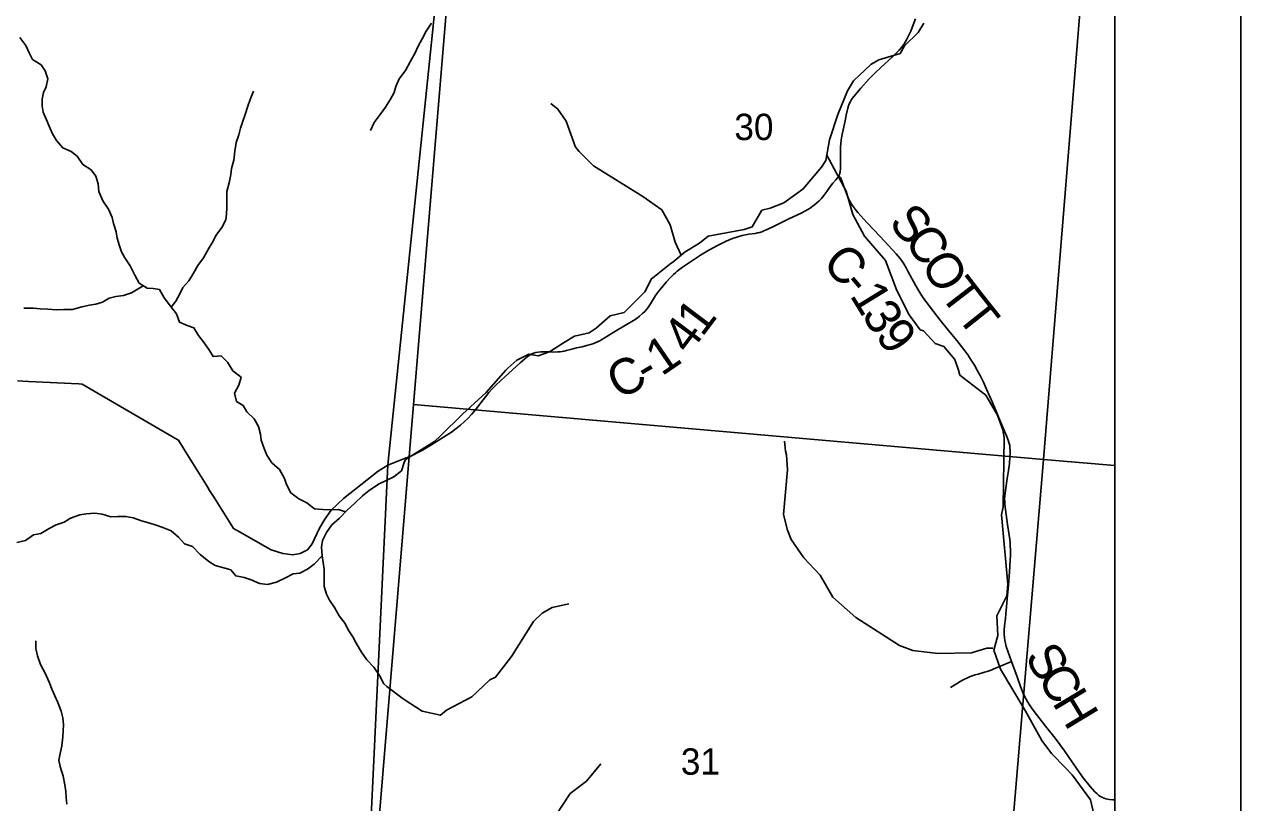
# Model space of a CAD drawing. Extents: x 0 to 42, y 0 to 22.
# Drawn here: x 8.033 to 9, y 17.205 to 17.823 of the extents above; entities that cross this region are included whole.
import ezdxf

# ---------------------------------------------------------------- set-up
doc = ezdxf.new("R2010")
doc.units = 0
for name, color, linetype in [('GM_X_County_Road', 7, 'Continuous'), ('GM_X_County_Road_Text', 7, 'Continuous'), ('GM_X_Minor_River', 7, 'Continuous'), ('GM_X_Section', 7, 'Continuous'), ('GM_X_Section_Text', 7, 'Continuous'), ('GM_X_Township', 7, 'Continuous'), ('GM_X_Township_Road', 7, 'Continuous'), ('GM_X_Unincorporated', 7, 'Continuous'), ('SH_Cut_Line', 7, 'Continuous'), ('SH_Data', 7, 'Continuous')]:
    doc.layers.add(name, color=color, linetype=linetype)

msp = doc.modelspace()

# ---------------------------------------------------------------- linework, layer by layer
at = {"layer": 'GM_X_County_Road'}
for points in [[(8.32243, 17.47275), (8.33682, 17.47855), (8.3397, 17.4797), (8.34262, 17.481), (8.34625, 17.48278), (8.34999, 17.48475), (8.3566, 17.48873), (8.36452, 17.49364), (8.37285, 17.49906), (8.37664, 17.50174), (8.38004, 17.50442), (8.38306, 17.50708), (8.38594, 17.50989), (8.38886, 17.51309), (8.39163, 17.51643), (8.39982, 17.52699), (8.40261, 17.53034), (8.4055, 17.5336), (8.40848, 17.53663), (8.41525, 17.54299), (8.42736, 17.5541), (8.43111, 17.55731), (8.43293, 17.55881), (8.43451, 17.55984), (8.43628, 17.56081), (8.43805, 17.56161), (8.43981, 17.56213), (8.44179, 17.56248), (8.44384, 17.56265), (8.44718, 17.56276), (8.45022, 17.56272), (8.45341, 17.56261), (8.45741, 17.56268), (8.4592, 17.56279), (8.46083, 17.563), (8.46257, 17.56331), (8.46433, 17.56376), (8.46846, 17.5649), (8.47236, 17.56584), (8.47673, 17.56685), (8.48133, 17.56799), (8.48342, 17.56858), (8.48529, 17.56921), (8.48703, 17.5699), (8.48886, 17.5707), (8.49074, 17.57163), (8.49242, 17.57258), (8.49432, 17.57364), (8.49853, 17.57628), (8.50546, 17.58044), (8.51292, 17.58494), (8.51761, 17.58776), (8.52046, 17.5896), (8.52242, 17.59108), (8.52472, 17.59314), (8.52674, 17.59511), (8.5279, 17.59645), (8.52887, 17.5977), (8.53095, 17.6008), (8.53345, 17.60501), (8.53502, 17.60741), (8.53655, 17.60958), (8.5383, 17.6118), (8.54017, 17.61401), (8.54361, 17.61803), (8.54672, 17.6215), (8.54933, 17.62419), (8.55079, 17.62558), (8.55236, 17.62689), (8.55659, 17.63007), (8.56121, 17.63324), (8.56612, 17.63651), (8.57081, 17.63954), (8.57735, 17.64368), (8.58417, 17.64731), (8.5912, 17.6506), (8.59629, 17.65277), (8.59874, 17.65369), (8.60114, 17.65453), (8.60383, 17.65522), (8.60654, 17.65579), (8.60905, 17.65615), (8.61409, 17.65689), (8.61608, 17.65721), (8.61779, 17.65763), (8.61955, 17.65818), (8.62107, 17.65878), (8.62436, 17.66017), (8.62819, 17.66202), (8.63448, 17.66521), (8.64105, 17.66845), (8.65066, 17.67292), (8.65365, 17.67441), (8.656, 17.67583), (8.65781, 17.67701), (8.6595, 17.67816), (8.66139, 17.67954), (8.66332, 17.68114), (8.66498, 17.68267), (8.66671, 17.68442), (8.66783, 17.68572), (8.66889, 17.68702), (8.67104, 17.69004), (8.67333, 17.69338), (8.67594, 17.69685), (8.67818, 17.69947), (8.67966, 17.70104), (8.68036, 17.70201), (8.68071, 17.70269), (8.68122, 17.70375), (8.68149, 17.70465), (8.68167, 17.70545), (8.68181, 17.70635), (8.68191, 17.70808), (8.68198, 17.71051), (8.68205, 17.71412), (8.68196, 17.72306), (8.68204, 17.72572), (8.6822, 17.72804), (8.68252, 17.73114), (8.68273, 17.73261), (8.68301, 17.73405), (8.68357, 17.73678), (8.68568, 17.74635), (8.68657, 17.75083), (8.68782, 17.75643), (8.68837, 17.75827), (8.68897, 17.75976), (8.68985, 17.76161), (8.69083, 17.76318), (8.69258, 17.76554), (8.69818, 17.77215), (8.7048, 17.7796), (8.70955, 17.7844), (8.71408, 17.78875), (8.72326, 17.79704), (8.72636, 17.80007), (8.72864, 17.80252), (8.73054, 17.80467), (8.73224, 17.80688), (8.73342, 17.80872), (8.73446, 17.81056), (8.73554, 17.81264), (8.73662, 17.81497), (8.73778, 17.81751), (8.73894, 17.82041), (8.7415, 17.82735)], [(8.68071, 17.70269), (8.68141, 17.70184), (8.68194, 17.70116), (8.68263, 17.69984), (8.68319, 17.69852), (8.68439, 17.6949), (8.68679, 17.6885), (8.68823, 17.6851), (8.68953, 17.6824), (8.69075, 17.68021), (8.6921, 17.67813), (8.69366, 17.67605), (8.69574, 17.67355), (8.70284, 17.66563), (8.71343, 17.65449), (8.72619, 17.64052), (8.72781, 17.63877), (8.72915, 17.6372), (8.73072, 17.63516), (8.73238, 17.63257), (8.7341, 17.62961), (8.73585, 17.62633), (8.74163, 17.61569), (8.74418, 17.61117), (8.74667, 17.60714), (8.74908, 17.60372), (8.75102, 17.60113), (8.75321, 17.59836), (8.76125, 17.58791), (8.76787, 17.57986), (8.77452, 17.57168), (8.77998, 17.5646), (8.78312, 17.5603), (8.7859, 17.55623), (8.78853, 17.55207), (8.79098, 17.54777), (8.79325, 17.54347), (8.79565, 17.53866), (8.79806, 17.53325), (8.80273, 17.52262), (8.80604, 17.51483), (8.80998, 17.50536), (8.81391, 17.49607), (8.81524, 17.49262), (8.81586, 17.49082), (8.81628, 17.48919), (8.81645, 17.48825), (8.81659, 17.48728), (8.81669, 17.48606), (8.81677, 17.48478), (8.81682, 17.4821), (8.81669, 17.4792), (8.81622, 17.47404), (8.81555, 17.4685), (8.81458, 17.46205), (8.81335, 17.45445), (8.81284, 17.45061), (8.81256, 17.44825), (8.81243, 17.44599), (8.81247, 17.44368), (8.81261, 17.44164), (8.81284, 17.43933), (8.81424, 17.4297), (8.81481, 17.42573), (8.81557, 17.42056), (8.81608, 17.41681), (8.81645, 17.4139), (8.81673, 17.41098), (8.81691, 17.40798), (8.817, 17.40609), (8.817, 17.40403), (8.817, 17.40095), (8.81682, 17.39739), (8.8162, 17.38805), (8.8154, 17.37739), (8.81455, 17.36663), (8.81403, 17.36024), (8.81349, 17.35469), (8.81307, 17.35099), (8.81243, 17.34511), (8.8122, 17.34169), (8.81218, 17.33857), (8.81238, 17.33545), (8.81266, 17.33334), (8.81307, 17.33125), (8.81372, 17.32872), (8.81495, 17.32485), (8.81654, 17.32041), (8.81789, 17.31667), (8.82234, 17.30451), (8.82506, 17.29689), (8.82691, 17.29227), (8.82862, 17.28859), (8.82972, 17.28633), (8.83088, 17.28435), (8.83222, 17.28222), (8.8337, 17.28005), (8.83513, 17.27806), (8.84496, 17.26548), (8.85257, 17.25591), (8.85636, 17.25078), (8.85996, 17.24574), (8.86984, 17.23139), (8.87485, 17.22447), (8.88036, 17.21753), (8.88419, 17.21314), (8.88586, 17.21157), (8.88729, 17.21041), (8.88863, 17.20953), (8.89011, 17.20879), (8.89154, 17.20819), (8.89293, 17.20777), (8.89437, 17.20741), (8.89575, 17.20717), (8.89848, 17.20694), (8.9, 17.20689)], [(8.02792, 17.53966), (8.03681, 17.53923), (8.07675, 17.53729), (8.0795, 17.53715), (8.08575, 17.5335), (8.15482, 17.49319), (8.1559, 17.49255), (8.16052, 17.48513), (8.17903, 17.45544), (8.18074, 17.45269), (8.18432, 17.44696), (8.19755, 17.42576), (8.1997, 17.42232), (8.20487, 17.4194), (8.22664, 17.40713), (8.22965, 17.40543), (8.23876, 17.40252), (8.24682, 17.40159), (8.25261, 17.40252), (8.2584, 17.40551), (8.26212, 17.41027), (8.26791, 17.42257), (8.27225, 17.4298), (8.27742, 17.43704), (8.28703, 17.44624), (8.30584, 17.46112), (8.31473, 17.46805), (8.32243, 17.47275)]]:
    msp.add_lwpolyline(points, dxfattribs=at)
at = {"layer": 'GM_X_Minor_River'}
for points in [[(8.35702, 17.82397), (8.35288, 17.81751), (8.34967, 17.81143), (8.34628, 17.80498), (8.34383, 17.79985), (8.34025, 17.79377), (8.33629, 17.78637), (8.3312, 17.77972), (8.32875, 17.77345), (8.32744, 17.76871), (8.32442, 17.76358), (8.32046, 17.75712), (8.31612, 17.75123), (8.31141, 17.74497), (8.30858, 17.7387)], [(8.74824, 17.82387), (8.7437, 17.81645), (8.73292, 17.80598), (8.72933, 17.79971), (8.71248, 17.79474), (8.70624, 17.79093), (8.69224, 17.77818), (8.68827, 17.77153), (8.6877, 17.77019), (8.67977, 17.75137), (8.67335, 17.73123), (8.67034, 17.71469), (8.66693, 17.70937), (8.65237, 17.69225), (8.64745, 17.68844), (8.63686, 17.6812), (8.62626, 17.67701), (8.61963, 17.67529), (8.61188, 17.66217), (8.60545, 17.66007), (8.57687, 17.6547), (8.57006, 17.64918), (8.55852, 17.64232), (8.54868, 17.63394), (8.54754, 17.63318), (8.53146, 17.62062), (8.52882, 17.61491), (8.52655, 17.61035), (8.51009, 17.59399), (8.49893, 17.59131), (8.48777, 17.5816), (8.48228, 17.57798), (8.47054, 17.57511), (8.46184, 17.56997), (8.45068, 17.56273), (8.44178, 17.55968), (8.43894, 17.56005), (8.4344, 17.56081), (8.42494, 17.55623), (8.41756, 17.54976), (8.41605, 17.54824), (8.40035, 17.53035), (8.38162, 17.51323), (8.36422, 17.4961), (8.3593, 17.49153), (8.33636, 17.4773)], [(8.28895, 17.43577), (8.28286, 17.43746), (8.27756, 17.43726), (8.27075, 17.43743), (8.26413, 17.43817), (8.25788, 17.44271), (8.25164, 17.44612), (8.2452, 17.45065), (8.24178, 17.45747), (8.24026, 17.46221), (8.23627, 17.46922), (8.23021, 17.47471), (8.22623, 17.48077), (8.22414, 17.48589), (8.22167, 17.49271), (8.22109, 17.49745), (8.21957, 17.50333), (8.21615, 17.50958), (8.21028, 17.51507), (8.20724, 17.52018), (8.20194, 17.52339), (8.20042, 17.52984), (8.20381, 17.5363), (8.20569, 17.54256), (8.19906, 17.54766), (8.19489, 17.55448), (8.18996, 17.55959), (8.18353, 17.55901), (8.18049, 17.56375), (8.17632, 17.56981), (8.17196, 17.57587), (8.16817, 17.58193), (8.16287, 17.58363), (8.15681, 17.58627), (8.15434, 17.5929), (8.1496, 17.59896), (8.14467, 17.60578), (8.14087, 17.61241), (8.13596, 17.61297), (8.13104, 17.61334), (8.12479, 17.61731), (8.12119, 17.62375), (8.11758, 17.63114), (8.11341, 17.63739), (8.11075, 17.64212), (8.10904, 17.64705), (8.10732, 17.65312), (8.10637, 17.65824), (8.10446, 17.66468), (8.10332, 17.66942), (8.10028, 17.67605), (8.09573, 17.68287), (8.09269, 17.69026), (8.09211, 17.69633), (8.09021, 17.70221), (8.08661, 17.70732), (8.07998, 17.71148), (8.07543, 17.7183), (8.07069, 17.72189), (8.06407, 17.72491), (8.05895, 17.73078), (8.05573, 17.7359), (8.05326, 17.74215), (8.05117, 17.74708), (8.04851, 17.75314), (8.04774, 17.75807), (8.04754, 17.76338), (8.04867, 17.7687), (8.05074, 17.77344), (8.05224, 17.7797), (8.04996, 17.78596), (8.04673, 17.79088), (8.03992, 17.79504), (8.03764, 17.79978), (8.03479, 17.80622), (8.02986, 17.81247)], [(8.15022, 17.59816), (8.15375, 17.60295), (8.15696, 17.60884), (8.15941, 17.61378), (8.16432, 17.6191), (8.1679, 17.62517), (8.17129, 17.63125), (8.17582, 17.63752), (8.17978, 17.64454), (8.18279, 17.64948), (8.186, 17.65537), (8.19052, 17.66145), (8.19354, 17.66752), (8.1941, 17.67246), (8.19446, 17.67739), (8.19445, 17.68346), (8.19444, 17.6901), (8.19613, 17.69712), (8.19744, 17.70357), (8.19819, 17.70831), (8.20007, 17.71514), (8.20062, 17.72216), (8.20193, 17.72918), (8.20381, 17.73526), (8.20532, 17.74038), (8.20682, 17.74532), (8.20889, 17.75139), (8.21096, 17.75803), (8.21284, 17.76316), (8.21566, 17.7698)], [(8.55529, 17.63957), (8.55064, 17.64994), (8.54665, 17.66358), (8.54001, 17.67552), (8.52506, 17.6863), (8.48587, 17.7105), (8.47431, 17.72205), (8.47147, 17.72546), (8.46407, 17.74593), (8.45744, 17.75559), (8.45195, 17.76013)], [(8.67114, 17.71909), (8.68643, 17.6904), (8.69194, 17.67182), (8.70104, 17.65458), (8.71771, 17.63546), (8.72682, 17.61139), (8.73667, 17.59225), (8.74539, 17.58032), (8.74785, 17.57938), (8.75713, 17.56934), (8.76414, 17.56708), (8.77285, 17.55667), (8.7757, 17.54833), (8.77684, 17.54435), (8.79748, 17.52826), (8.80677, 17.51254), (8.81094, 17.50079), (8.81208, 17.49472), (8.81139, 17.43954), (8.81007, 17.43328), (8.81505, 17.3781), (8.81431, 17.36899), (8.80619, 17.35305), (8.80696, 17.3375), (8.80376, 17.32574), (8.80927, 17.31077), (8.82879, 17.27781), (8.84206, 17.25413), (8.84964, 17.24371), (8.86044, 17.23254), (8.86612, 17.22686), (8.88071, 17.20698), (8.88679, 17.18063)], [(8.1279, 17.61533), (8.11856, 17.60952), (8.11233, 17.60742), (8.10609, 17.60665), (8.10079, 17.60531), (8.0955, 17.60226), (8.0904, 17.60055), (8.0853, 17.59978), (8.07906, 17.59862), (8.07169, 17.59652), (8.06488, 17.59632), (8.0592, 17.59612), (8.05221, 17.59667), (8.04596, 17.59704), (8.04067, 17.5976), (8.0331, 17.59739)], [(8.803, 17.32725), (8.79827, 17.32743), (8.78617, 17.32362), (8.7593, 17.323), (8.73944, 17.32543), (8.72903, 17.32939), (8.69419, 17.35171), (8.67582, 17.36779), (8.66596, 17.38541), (8.65289, 17.39923), (8.64285, 17.41381), (8.64001, 17.42101), (8.63677, 17.43352), (8.63995, 17.46899), (8.63918, 17.48094), (8.63842, 17.48397), (8.63746, 17.49174)], [(8.33636, 17.4773), (8.33518, 17.47474), (8.3333, 17.46829), (8.32706, 17.46353), (8.32102, 17.46048), (8.31478, 17.45763), (8.30742, 17.45268), (8.30213, 17.44831), (8.29609, 17.4426), (8.28986, 17.43671), (8.28401, 17.43063), (8.27777, 17.42531), (8.27363, 17.41923), (8.27042, 17.41296), (8.26968, 17.40765), (8.27007, 17.40064), (8.26384, 17.39417), (8.25855, 17.39018), (8.25231, 17.38694), (8.24721, 17.38636), (8.24097, 17.38332), (8.23398, 17.3797), (8.22661, 17.37798), (8.22037, 17.37872), (8.21374, 17.38174), (8.20825, 17.38363), (8.20144, 17.38475), (8.19746, 17.38967), (8.19084, 17.39156), (8.18516, 17.39306), (8.18005, 17.39608), (8.17323, 17.40176), (8.16717, 17.4082), (8.16073, 17.41027), (8.156, 17.41557), (8.15012, 17.42068), (8.1435, 17.42313), (8.1382, 17.42502), (8.13309, 17.42671), (8.12647, 17.42859), (8.11985, 17.43086), (8.11417, 17.43198), (8.10774, 17.43197), (8.10225, 17.43177), (8.09525, 17.43384), (8.08939, 17.43459), (8.08258, 17.434), (8.07767, 17.43323), (8.07029, 17.43056), (8.06519, 17.42752), (8.05877, 17.42542), (8.05329, 17.42237), (8.04668, 17.41838), (8.04082, 17.41742), (8.03439, 17.41285), (8.02759, 17.41132)], [(8.27004, 17.4006), (8.27179, 17.39021), (8.27161, 17.38319), (8.27181, 17.37636), (8.27353, 17.3703), (8.276, 17.36556), (8.27998, 17.35969), (8.28358, 17.35306), (8.28851, 17.347), (8.29079, 17.34188), (8.2944, 17.33639), (8.29705, 17.33128), (8.30141, 17.32427), (8.30559, 17.31821), (8.31127, 17.31234), (8.31582, 17.30552), (8.31905, 17.29908), (8.32149, 17.29679)], [(8.32149, 17.29679), (8.33443, 17.28712), (8.34957, 17.27729), (8.36415, 17.2741), (8.36887, 17.27809), (8.3891, 17.28874), (8.40328, 17.30224), (8.408, 17.30433), (8.42066, 17.32066), (8.43803, 17.34857), (8.44503, 17.35522), (8.45278, 17.35979), (8.46602, 17.36266)], [(8.06713, 17.20354), (8.06674, 17.20885), (8.06654, 17.21359), (8.06577, 17.2189), (8.06444, 17.22572), (8.06196, 17.2333), (8.06101, 17.23842), (8.06194, 17.24355), (8.06326, 17.24981), (8.064, 17.25683), (8.06437, 17.26157), (8.06455, 17.2665), (8.06416, 17.272), (8.06264, 17.2773), (8.06017, 17.28432), (8.0577, 17.28943), (8.05561, 17.29436), (8.05333, 17.30042), (8.04991, 17.30762), (8.0463, 17.31444), (8.04383, 17.32127), (8.04269, 17.32714), (8.04249, 17.33321)], [(8.36303, 17.0856), (8.36038, 17.09205), (8.36168, 17.10779), (8.36641, 17.11387), (8.36981, 17.11349), (8.37434, 17.1226), (8.3768, 17.12469), (8.38815, 17.12396), (8.3942, 17.12643), (8.40176, 17.13726), (8.40932, 17.14429), (8.4201, 17.14829), (8.42899, 17.15077), (8.43731, 17.15477), (8.44298, 17.15914), (8.44638, 17.16483), (8.44939, 17.18115), (8.45467, 17.19216), (8.45599, 17.195), (8.46732, 17.2119), (8.48018, 17.2216), (8.4917, 17.23546)]]:
    msp.add_lwpolyline(points, dxfattribs=at)
at = {"layer": 'GM_X_Section'}
for points in [[(8.384, 18.01657), (8.88396, 17.97572), (8.84322, 17.47731), (8.3427, 17.52106)], [(8.3427, 17.52106), (8.84322, 17.47731), (8.8004, 16.96848), (8.30008, 17.00734)]]:
    msp.add_lwpolyline(points, close=True, dxfattribs=at)
at = {"layer": 'GM_X_Township'}
msp.add_lwpolyline([(8.42127, 18.51405), (8.38769, 18.10646), (8.32232, 17.47301), (8.30468, 17.09885), (8.29856, 17.02621), (8.2967, 17.00562), (8.09356, 17.02392), (8.06488, 17.0255), (8.03278, 17.02883), (7.97896, 17.0312), (7.36254, 17.08083), (7.35717, 17.08127), (7.35122, 17.08175), (7.35051, 17.0818), (7.34212, 17.08248), (7.2769, 17.08773), (7.22466, 17.09014), (6.78886, 17.12464), (6.70312, 17.1317), (6.64854, 17.1358), (6.05163, 17.18401)], dxfattribs=at)
at = {"layer": 'GM_X_Township_Road'}
msp.add_lwpolyline([(8.9, 16.95771), (8.9, 20.00639), (8.75955, 20.01746), (8.65628, 20.02413), (8.5294, 20.03351), (8.48531, 19.43126), (8.46517, 19.12289), (8.46366, 19.1008), (8.46152, 19.07253), (8.46207, 19.06399), (8.4621, 19.05934), (8.4614, 19.04662), (8.46117, 19.04011), (8.46085, 19.02695), (8.42127, 18.51405), (8.38769, 18.10646), (8.32232, 17.47301), (8.30468, 17.09885), (8.29856, 17.02621), (8.2967, 17.00562), (8.30518, 17.00518), (8.669, 16.9761)], close=True, dxfattribs=at)
msp.add_lwpolyline([(8.76947, 17.29613), (8.77408, 17.29906), (8.7771, 17.30085), (8.77995, 17.3024), (8.7824, 17.30362), (8.7845, 17.30455), (8.78666, 17.30535), (8.78898, 17.30608), (8.79148, 17.30677), (8.79643, 17.30816), (8.7986, 17.3089), (8.80082, 17.30973), (8.80521, 17.31148), (8.8092, 17.31315), (8.81789, 17.31667)], dxfattribs=at)
at = {"layer": 'GM_X_Unincorporated'}
for points in [[(8.9, 17.47238), (8.9, 17.97443), (8.88396, 17.97572), (8.84322, 17.47731)], [(8.9, 16.96072), (8.9, 17.47238), (8.84322, 17.47731), (8.8004, 16.96848), (8.85894, 16.96397)]]:
    msp.add_lwpolyline(points, close=True, dxfattribs=at)
at = {"layer": 'SH_Cut_Line'}
for points in [[(8.17227, 15.49063), (8.24231, 16.32059), (8.26133, 16.54947), (8.2967, 17.00562), (8.29856, 17.02621), (8.30468, 17.09885), (8.32232, 17.47301), (8.38769, 18.10646), (8.42127, 18.51405), (8.46085, 19.02695), (8.46117, 19.04011), (8.4614, 19.04662), (8.4621, 19.05934), (8.46207, 19.06399), (8.46152, 19.07253), (8.46366, 19.1008), (8.46517, 19.12289), (8.48531, 19.43126), (8.5294, 20.03351), (8.55155, 20.24789), (8.57059, 20.47391), (8.6039, 20.89865), (8.604, 20.9), (2.1, 20.9)], [(8.9, 14.1), (8.9, 20.00639), (8.75955, 20.01746), (8.65628, 20.02413), (8.5294, 20.03351), (8.48531, 19.43126), (8.46517, 19.12289), (8.46366, 19.1008), (8.46152, 19.07253), (8.46207, 19.06399), (8.4621, 19.05934), (8.4614, 19.04662), (8.46117, 19.04011), (8.46085, 19.02695), (8.42127, 18.51405), (8.38769, 18.10646), (8.32232, 17.47301), (8.30468, 17.09885), (8.29856, 17.02621), (8.2967, 17.00562), (8.26133, 16.54947), (8.24231, 16.32059), (8.17227, 15.49063)]]:
    msp.add_lwpolyline(points, dxfattribs=at)
at = {"layer": 'SH_Data'}
for p, q in [((9, 21), (9, 14)), ((8.9, 20.9), (8.9, 14.1))]:
    msp.add_line(p, q, dxfattribs=at)

# ---------------------------------------------------------------- texts
at = {"layer": 'GM_X_County_Road_Text'}
for s, rotation, p in [('S', 312.43398, (8.71938, 17.66442)), ('C', 306.27273, (8.7318, 17.6509)), ('C', 312.36755, (8.66648, 17.63262)), ('O', 300.81102, (8.74521, 17.63268)), ('-', 310.5052, (8.68205, 17.61556)), ('T', 307.57781, (8.76008, 17.60818)), ('1', 301.53318, (8.68893, 17.60764)), ('1', 53.00937, (8.57211, 17.57391)), ('3', 302.12578, (8.69825, 17.59245)), ('T', 308.51975, (8.77335, 17.59094)), ('4', 53.27838, (8.56167, 17.55991)), ('9', 306.84109, (8.709, 17.57553)), ('1', 34.42628, (8.53991, 17.54297)), ('C', 27.61675, (8.50603, 17.52432)), ('-', 30.60384, (8.52812, 17.53592)), ('S', 301.06603, (8.82785, 17.3205)), ('C', 301.06416, (8.83774, 17.30408)), ('H', 301.08598, (8.84979, 17.28408))]:
    msp.add_text(s, height=0.02841, rotation=rotation, dxfattribs=at).set_placement(p)
at = {"layer": 'GM_X_Section_Text'}
for s, p in [('30', (8.59765, 17.73101)), ('31', (8.55515, 17.22684))]:
    msp.add_text(s, height=0.020928, rotation=0.00001, dxfattribs=at).set_placement(p)

doc.saveas('drawing.dxf')
